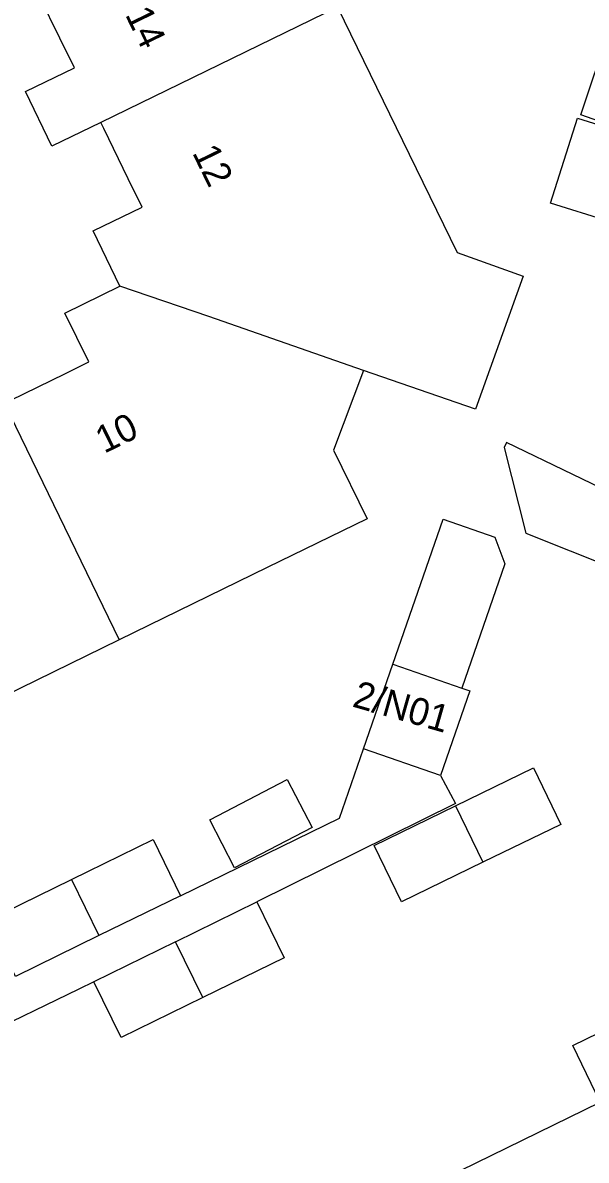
# Model space of a CAD drawing. Extents: x 160457 to 162082, y 388340 to 389736.
# Drawn here: x 161012.23 to 161032.93, y 388988.37 to 389030.16 of the extents above; entities that cross this region are included whole.
import ezdxf

# ---------------------------------------------------------------- set-up
doc = ezdxf.new("R2010")
doc.units = 0
for name, color, linetype in [('IMGEO_Pand', 7, 'Continuous'), ('IMGEO_Pand_nummerreeks', 7, 'Continuous'), ('IMGEO_Voetpad_open', 7, 'Continuous')]:
    doc.layers.add(name, color=color, linetype=linetype)

msp = doc.modelspace()

# ---------------------------------------------------------------- linework, layer by layer
at = {"layer": 'IMGEO_Pand'}
for points in [[(161015.099, 389026.5), (161013.3, 389025.624), (161012.324, 389027.629), (161014.123, 389028.505), (161013.59, 389029.6), (161012.845, 389031.131), (161012.736, 389031.356)], [(161023.788, 389030.73), (161015.099, 389026.5)], [(161023.788, 389030.73), (161026.425, 389025.328), (161028.186, 389021.72), (161030.61, 389020.85), (161028.858, 389015.967), (161024.745, 389017.391)], [(161015.799, 389020.487), (161014.814, 389022.511), (161016.613, 389023.386), (161016.105, 389024.431), (161015.209, 389026.274), (161015.099, 389026.5)], [(161033.735, 389022.866), (161031.623, 389023.536), (161032.615, 389026.66), (161034.726, 389025.99), (161033.735, 389022.866)], [(161011.552, 389016.179), (161011.783, 389016.292), (161013.77, 389017.265), (161014.658, 389017.7), (161013.778, 389019.497), (161015.799, 389020.487)], [(161024.745, 389017.391), (161019.06, 389019.372), (161015.799, 389020.487)], [(161024.745, 389017.391), (161023.649, 389014.453), (161024.876, 389011.94), (161021.204, 389010.147), (161015.766, 389007.492)], [(161011.552, 389016.179), (161015.766, 389007.492)], [(161030.709, 389011.408), (161033.968, 389010.115), (161034.871, 389012.391), (161030.001, 389014.735), (161029.915, 389014.553), (161030.709, 389011.408)], [(161025.828, 389006.594), (161027.678, 389011.918), (161029.572, 389011.26), (161029.942, 389010.287), (161028.355, 389005.719)], [(161015.766, 389007.492), (161010.904, 389005.118)], [(161024.747, 389003.483), (161025.828, 389006.594)], [(161025.828, 389006.594), (161028.355, 389005.719)], [(161028.355, 389005.719), (161028.656, 389005.615), (161027.579, 389002.505)], [(161027.579, 389002.505), (161024.747, 389003.483)], [(161028.122, 389001.389), (161030.989, 389002.785), (161031.997, 389000.713), (161029.13, 388999.318)], [(161022.858, 389000.598), (161020.012, 388999.12), (161019.097, 389000.88), (161021.944, 389002.359), (161022.858, 389000.598)], [(161029.13, 388999.318), (161026.146, 388997.865), (161025.138, 388999.937), (161028.122, 389001.389)], [(161028.122, 389001.389), (161029.13, 388999.318)], [(161014.018, 388998.689), (161017.024, 389000.15), (161018.025, 388998.09)], [(161011.957, 388995.128), (161010.951, 388997.198), (161014.018, 388998.689)], [(161014.018, 388998.689), (161015.019, 388996.623)], [(161018.025, 388998.09), (161015.019, 388996.623)], [(161017.835, 388996.402), (161020.829, 388997.87)], [(161020.829, 388997.87), (161021.837, 388995.814), (161018.843, 388994.347)], [(161015.019, 388996.623), (161011.957, 388995.128)], [(161017.835, 388996.402), (161014.838, 388994.933)], [(161018.843, 388994.347), (161017.835, 388996.402)], [(161033.449, 388990.509), (161032.444, 388992.588), (161037.771, 388995.181)], [(161018.843, 388994.347), (161015.846, 388992.877), (161014.838, 388994.933)], [(161028.317, 388987.992), (161033.449, 388990.509)]]:
    msp.add_lwpolyline(points, dxfattribs=at)
at = {"layer": 'IMGEO_Voetpad_open'}
for points in [[(161034.198, 389032.332), (161037.166, 389026.266), (161035.931, 389025.657), (161032.735, 389026.777), (161033.775, 389029.891), (161025.811, 389046.11)], [(161018.025, 388998.09), (161023.864, 389000.942), (161024.747, 389003.483)], [(161027.579, 389002.505), (161028.133, 389001.474), (161020.829, 388997.87)], [(161014.838, 388994.933), (161014.285, 388994.662), (161010.592, 388992.875)]]:
    msp.add_lwpolyline(points, dxfattribs=at)

# ---------------------------------------------------------------- texts
at = {"layer": 'IMGEO_Pand_nummerreeks'}
for s, rotation, p in [('14', 295.9319, (161015.974, 389030.464)), ('12', 295.9319, (161018.441, 389025.389)), ('10', 26.0925, (161015.216, 389014.32)), ('2/N01', 344.0546, (161024.298, 389005.049))]:
    msp.add_text(s, height=1, rotation=rotation, dxfattribs=at).set_placement(p)

doc.saveas('drawing.dxf')
